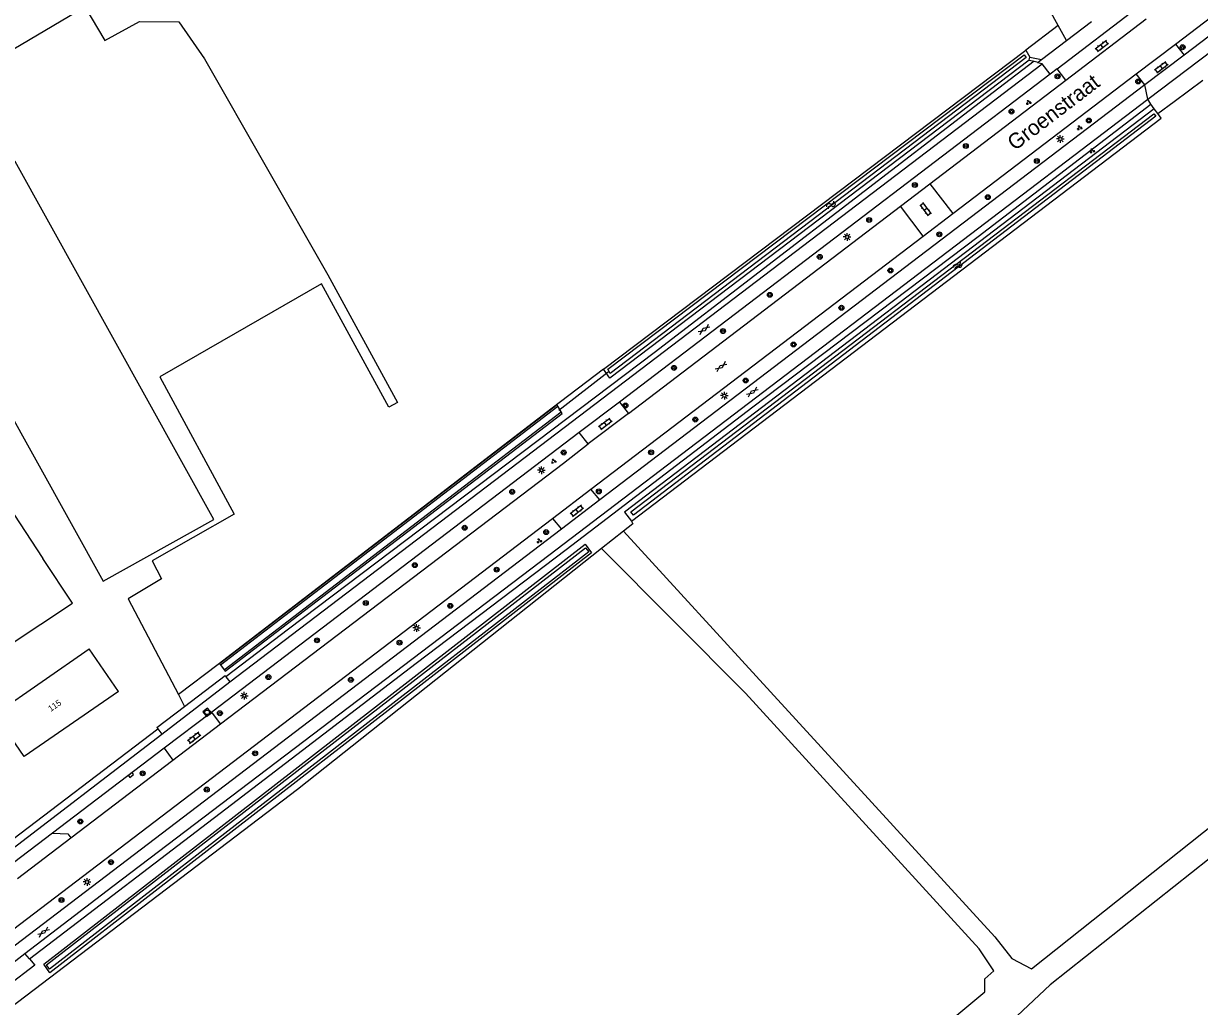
# Model space of a CAD drawing. Extents: x 136000 to 141014, y 402000 to 403500.
# Drawn here: x 138686.1 to 138877.2, y 403244.1 to 403403.7 of the extents above; entities that cross this region are included whole.
import ezdxf

# ---------------------------------------------------------------- set-up
doc = ezdxf.new("R2010")
doc.units = 0
for name, color, linetype in [('gg-afsc-draadraster', 7, 'Continuous'), ('gg-afsc-erfafscheiding', 7, 'Continuous'), ('gg-afsc-hekwerk', 7, 'Continuous'), ('gg-afsc-lijn draadraster', 7, 'Continuous'), ('gg-anno-huisnummerreeks BGT', 7, 'Continuous'), ('gg-anno-openbare ruimte label', 7, 'Continuous'), ('gg-bbg-bijgebouw', 7, 'Continuous'), ('gg-bbg-gedigitaliseerde bebouwing', 7, 'Continuous'), ('gg-bbg-gedigitaliseerde bijgebouw', 7, 'Continuous'), ('gg-bbg-hoofdgebouw', 7, 'Continuous'), ('gg-knt-bronhoudergrens', 7, 'Continuous'), ('gg-knt-onverhard', 7, 'Continuous'), ('gg-knt-verharding', 7, 'Continuous'), ('gg-kntw-bovenkant insteek waterloop', 7, 'Continuous'), ('gg-kntw-waterlijn', 7, 'Continuous'), ('gg-kwrk-duiker nz buis', 7, 'Continuous'), ('gt-grn-groengrens', 7, 'Continuous'), ('gt-grn-weggrens', 7, 'Continuous'), ('gt-symb-boom', 7, 'Continuous'), ('gt-symb-gesloten verharding', 7, 'Continuous'), ('gt-symb-groenvak', 7, 'Continuous'), ('gt-symb-klinker verharding', 7, 'Continuous'), ('gt-symb-kolk', 7, 'Continuous'), ('gt-symb-lichtmast', 7, 'Continuous'), ('gt-symb-rioolschacht', 7, 'Continuous'), ('gt-symb-watersymbool', 7, 'Continuous')]:
    doc.layers.add(name, color=color, linetype=linetype)

# ---------------------------------------------------------------- blocks, each defined once
blk = doc.blocks.new('gt0-KL1')
at = {"layer": 'gt-symb-klinker verharding'}
for p, q in [((-1.15, 0.3), (1.15, 0.3)), ((-1, -0.3), (-1, 0.3)), ((-0.5, 0.3), (-0.5, 0.45)), ((0, -0.3), (0, 0.3)), ((0.5, 0.3), (0.5, 0.45)), ((1, -0.3), (1, 0.3)), ((-1.15, -0.3), (1.15, -0.3)), ((-0.5, -0.45), (-0.5, -0.3)), ((0.5, -0.45), (0.5, -0.3))]:
    blk.add_line(p, q, dxfattribs=at)
blk = doc.blocks.new('gt0-BOOM')
at = {"layer": 'gt-symb-boom'}
for radius in [0.4, 0.2]:
    blk.add_circle((0, 0), radius, dxfattribs=at)
blk = doc.blocks.new('gt0-LMAST')
at = {"layer": 'gt-symb-lichtmast'}
for p, q in [((-0.18, 0.17), (-0.45, 0.44)), ((0, 0.25), (0, 0.62)), ((0.17, 0.17), (0.44, 0.44)), ((-0.25, 0), (-0.63, 0)), ((-0.18, -0.18), (-0.45, -0.45)), ((0, -0.25), (0, -0.63)), ((0.44, -0.45), (0.17, -0.18)), ((0.25, 0), (0.62, 0))]:
    blk.add_line(p, q, dxfattribs=at)
blk.add_circle((0, 0), 0.25, dxfattribs=at)
blk = doc.blocks.new('gt0-GRVAK')
at = {"layer": 'gt-symb-groenvak'}
for p, q in [((-0.11, 0.19), (-0.23, 0.24)), ((-0.18, 0.15), (0.09, 0.15)), ((-0.09, 0.21), (-0.16, 0.32)), ((-0.05, 0.21), (-0.05, 0.39)), ((0, 0.21), (0.06, 0.32)), ((0.02, 0.19), (0.13, 0.24)), ((0.26, -0.05), (0.2, 0.06)), ((0.31, -0.05), (0.31, 0.13)), ((0.35, -0.05), (0.41, 0.06)), ((-0.24, -0.23), (-0.36, -0.18)), ((-0.32, -0.26), (-0.05, -0.26)), ((-0.23, -0.21), (-0.29, -0.1)), ((-0.18, -0.2), (-0.18, -0.02)), ((-0.14, -0.21), (-0.07, -0.1)), ((-0.12, -0.23), (0, -0.18)), ((0.24, -0.07), (0.12, -0.02)), ((0.17, -0.11), (0.44, -0.11)), ((0.37, -0.07), (0.49, -0.02))]:
    blk.add_line(p, q, dxfattribs=at)
blk = doc.blocks.new('gt0-WA')
at = {"layer": 'gt-symb-watersymbool'}
for centre, start, end in [((-0.32, 0.02), 28.0725, 151.9275), ((0.43, 0.42), 208.0725, 331.9275), ((-0.32, -0.43), 28.0725, 151.9275), ((0.43, -0.03), 208.0725, 331.9275)]:
    blk.add_arc(centre, 0.425, start, end, dxfattribs=at)
blk = doc.blocks.new('gt0-GESVH1')
at = {"layer": 'gt-symb-gesloten verharding'}
for p, q in [((-0.99, -0.26), (0.01, 0.24)), ((0.01, -0.26), (-0.99, 0.24)), ((0.01, 0.24), (1.01, -0.26)), ((1.01, 0.24), (0.01, -0.26))]:
    blk.add_line(p, q, dxfattribs=at)
blk = doc.blocks.new('gt0-RS')
at = {"layer": 'gt-symb-rioolschacht'}
blk.add_lwpolyline([(-0.5, -0.5), (0.5, -0.5), (0.5, 0.5), (-0.5, 0.5)], close=True, dxfattribs=at)
blk.add_circle((0, 0), 0.375, dxfattribs=at)
blk = doc.blocks.new('gt0-KOLK')
at = {"layer": 'gt-symb-kolk'}
blk.add_lwpolyline([(0, 0), (0.38, 0), (0.38, 0.4), (-0.37, 0.4), (-0.37, 0), (0, 0)], dxfattribs=at)

msp = doc.modelspace()

# ---------------------------------------------------------------- linework, layer by layer
at = {"layer": 'gg-afsc-draadraster'}
msp.add_line((138854.19, 403403.38), (138848.94, 403399.41), dxfattribs=at)
msp.add_lwpolyline([(138780.35, 403347.58), (138771.98, 403341.24), (138717.71, 403299.63), (138711.29, 403294.73)], dxfattribs=at)
at = {"layer": 'gg-afsc-erfafscheiding'}
for p, q in [((138712.26, 403292.8), (138718.87, 403297.84)), ((138707.76, 403289.37), (138712.26, 403292.8))]:
    msp.add_line(p, q, dxfattribs=at)
at = {"layer": 'gg-afsc-hekwerk'}
for p, q in [((138707.76, 403289.37), (138707.9, 403289.18)), ((138707.9, 403289.18), (138708.55, 403288.33))]:
    msp.add_line(p, q, dxfattribs=at)
at = {"layer": 'gg-afsc-lijn draadraster'}
msp.add_line((138854.19, 403403.38), (138848.94, 403399.41), dxfattribs=at)
msp.add_lwpolyline([(138780.35, 403347.58), (138771.98, 403341.24), (138717.71, 403299.63), (138711.29, 403294.73)], dxfattribs=at)
at = {"layer": 'gg-bbg-bijgebouw'}
msp.add_lwpolyline([(138684.75, 403381.33), (138666.72, 403371.32), (138699.02, 403313.17), (138717.04, 403323.18), (138684.75, 403381.33)], dxfattribs=at)
at = {"layer": 'gg-bbg-gedigitaliseerde bebouwing'}
msp.add_lwpolyline([(138686.21, 403284.65), (138681.44, 403291.55), (138696.79, 403302.17)], dxfattribs=at)
at = {"layer": 'gg-bbg-gedigitaliseerde bijgebouw'}
for points in [[(138671.04, 403307.69), (138672.61, 403308.7), (138656.91, 403332.52), (138672.27, 403342.64), (138689.26, 403316.85)], [(138675.8, 403303.88), (138678.74, 403299.44), (138694.06, 403309.57), (138689.26, 403316.85)]]:
    msp.add_lwpolyline(points, dxfattribs=at)
at = {"layer": 'gg-bbg-hoofdgebouw'}
for q in [(138696.79, 403302.17), (138686.21, 403284.65)]:
    msp.add_line((138701.51, 403295.23), q, dxfattribs=at)
at = {"layer": 'gg-knt-bronhoudergrens'}
for points in [[(138654.94, 403395.05), (138659.96, 403385.1), (138696.08, 403406.43), (138699.3, 403400.98), (138704.93, 403404.07), (138711.36, 403403.97), (138715.49, 403397.98), (138735.52, 403362.91), (138746.84, 403342.16)], [(138746.84, 403342.16), (138745.46, 403341.41), (138734.54, 403361.43), (138708.25, 403346.34)], [(138708.25, 403346.34), (138720.35, 403324.04), (138707.01, 403316.44), (138708.5, 403313.53), (138703.09, 403310.27), (138711.29, 403294.73)], [(138783.59, 403321.29), (138807.46, 403295.18), (138843.9, 403255.37), (138846.66, 403251.89), (138849.87, 403250.17), (138911.53, 403299.17), (138914.03, 403296.15), (138878.74, 403268.08), (138852.92, 403247.57), (138843.95, 403239.22), (138842.9, 403240.38), (138823.26, 403225.49), (138796.64, 403203.68), (138728.87, 403146.86)], [(138726.3, 403149.92), (138767.91, 403184.53), (138842.26, 403246.48), (138842.31, 403248.55), (138843.73, 403249.84), (138841.39, 403253.43), (138803.4, 403294.96), (138780, 403318.44)]]:
    msp.add_lwpolyline(points, dxfattribs=at)
at = {"layer": 'gg-knt-onverhard'}
msp.add_line((138855.54, 403400.94), (138854.19, 403403.38), dxfattribs=at)
msp.add_lwpolyline([(138854.19, 403403.38), (138843, 403423.72), (138835.28, 403438.39), (138818.6, 403470.58)], dxfattribs=at)
at = {"layer": 'gg-knt-verharding'}
for p, q in [((138873.24, 403400.37), (138905.44, 403424.88)), ((138868.76, 403391.41), (138911.27, 403423.75)), ((138906.8, 403423.03), (138874.67, 403398.59)), ((138854.06, 403396.35), (138867.07, 403406.32)), ((138855.47, 403394.52), (138868.5, 403404.46)), ((138855.54, 403400.94), (138859.62, 403404.05)), ((138851.5, 403397.86), (138855.54, 403400.94)), ((138866.88, 403395.53), (138873.24, 403400.37)), ((138873.24, 403400.37), (138874.67, 403398.59)), ((138849.61, 403398.23), (138851.5, 403397.86)), ((138874.67, 403398.59), (138868.3, 403393.74)), ((138849.47, 403397.77), (138850.32, 403397.59)), ((138850.32, 403397.59), (138850.97, 403397.46)), ((138850.97, 403397.46), (138851.5, 403397.86)), ((138852.92, 403395.49), (138851.6, 403397.18)), ((138854.06, 403396.35), (138852.92, 403395.49)), ((138855.47, 403394.52), (138854.06, 403396.35)), ((138852.92, 403395.49), (138782.92, 403342.25)), ((138833.36, 403377.68), (138855.47, 403394.52)), ((138837.07, 403372.84), (138866.88, 403395.53)), ((138868.3, 403393.74), (138866.88, 403395.53)), ((138868.3, 403393.74), (138779.74, 403326.36)), ((138828.61, 403374.06), (138833.36, 403377.68)), ((138833.36, 403377.68), (138837.07, 403372.84)), ((138784.39, 403340.36), (138828.61, 403374.06)), ((138832.27, 403369.19), (138828.61, 403374.06)), ((138832.27, 403369.19), (138837.07, 403372.84)), ((138778.26, 403328.07), (138832.27, 403369.19)), ((138782.92, 403342.25), (138776.4, 403337.29)), ((138782.92, 403342.25), (138784.39, 403340.36)), ((138784.39, 403340.36), (138777.83, 403335.45)), ((138776.4, 403337.29), (138716.68, 403291.9)), ((138777.83, 403335.45), (138776.4, 403337.29)), ((138772.06, 403323.35), (138778.26, 403328.07)), ((138779.74, 403326.36), (138778.26, 403328.07)), ((138779.74, 403326.36), (138773.5, 403321.61)), ((138683.19, 403255.68), (138772.06, 403323.35)), ((138773.5, 403321.61), (138684.6, 403253.89)), ((138772.06, 403323.35), (138773.5, 403321.61)), ((138708.55, 403288.33), (138719.65, 403296.78)), ((138716.68, 403291.9), (138708.96, 403286.03)), ((138718.13, 403289.98), (138716.68, 403291.9)), ((138710.35, 403284.06), (138718.13, 403289.98)), ((138668.03, 403257.25), (138708.55, 403288.33)), ((138708.96, 403286.03), (138690.8, 403272.22)), ((138708.96, 403286.03), (138710.35, 403284.06)), ((138693.77, 403271.46), (138710.35, 403284.06)), ((138690.8, 403272.22), (138684.46, 403267.41)), ((138685.11, 403264.87), (138693.77, 403271.46)), ((138682.08, 403249.42), (138686.33, 403252.67)), ((138687.08, 403251.8), (138686.33, 403252.67))]:
    msp.add_line(p, q, dxfattribs=at)
for points in [[(138719.65, 403296.78), (138765.09, 403331.39), (138851.6, 403397.18)], [(138851.6, 403397.18), (138850.83, 403397.35), (138850.97, 403397.46)], [(138686.33, 403252.67), (138700.64, 403263.6), (138771.45, 403317.36), (138868.76, 403391.41)], [(138718.13, 403289.98), (138773.81, 403332.32), (138777.83, 403335.45)], [(138690.8, 403272.22), (138693.3, 403272.09), (138693.77, 403271.46)], [(138687.08, 403251.8), (138687.93, 403250.81), (138683.54, 403247.43), (138682.08, 403249.42)]]:
    msp.add_lwpolyline(points, dxfattribs=at)
at = {"layer": 'gg-kntw-bovenkant insteek waterloop'}
for p, q in [((138780.35, 403347.58), (138848.94, 403399.41)), ((138848.94, 403399.41), (138849.61, 403398.23)), ((138849.47, 403397.77), (138849.61, 403398.23)), ((138870.37, 403389.1), (138869.82, 403389.85)), ((138772.79, 403341.8), (138717.96, 403299.75)), ((138772.92, 403341.58), (138772.79, 403341.8)), ((138773.46, 403340.67), (138772.92, 403341.58)), ((138717.96, 403299.75), (138718.09, 403299.58)), ((138718.09, 403299.58), (138718.7, 403298.76))]:
    msp.add_line(p, q, dxfattribs=at)
for points in [[(138849.47, 403397.77), (138781.34, 403346.12), (138780.35, 403347.58)], [(138869.82, 403389.85), (138783.75, 403324.36), (138784.86, 403322.88)], [(138784.86, 403322.88), (138870.92, 403388.35), (138870.37, 403389.1)], [(138718.7, 403298.76), (138718.85, 403298.55), (138773.62, 403340.4), (138773.46, 403340.67)], [(138689.39, 403250.97), (138777.34, 403319.15), (138778.4, 403317.78), (138690.36, 403249.53), (138689.39, 403250.97)]]:
    msp.add_lwpolyline(points, dxfattribs=at)
at = {"layer": 'gg-kntw-waterlijn'}
for p, q in [((138718.09, 403299.58), (138772.92, 403341.58)), ((138718.7, 403298.76), (138773.46, 403340.67))]:
    msp.add_line(p, q, dxfattribs=at)
for points in [[(138781.04, 403347.57), (138848.65, 403398.65), (138849.01, 403398.18), (138781.42, 403346.9), (138781.04, 403347.57)], [(138784.78, 403324.39), (138869.76, 403389.05), (138870.06, 403388.66), (138785.2, 403323.88), (138784.78, 403324.39)], [(138689.82, 403250.85), (138777.39, 403318.59), (138777.93, 403317.89), (138690.34, 403250.13), (138689.82, 403250.85)]]:
    msp.add_lwpolyline(points, dxfattribs=at)
at = {"layer": 'gg-kwrk-duiker nz buis'}
msp.add_line((138781.11, 403347.12), (138773.06, 403340.89), dxfattribs=at)
at = {"layer": 'gt-grn-groengrens'}
for p, q in [((138873.02, 403391.07), (138877.72, 403394.54)), ((138869.28, 403390.64), (138868.76, 403391.41)), ((138869.82, 403389.85), (138869.28, 403390.64)), ((138870.37, 403389.1), (138873.02, 403391.07)), ((138783.59, 403321.29), (138780, 403318.44)), ((138719, 403297.63), (138718.87, 403297.84)), ((138719, 403297.63), (138719.65, 403296.78)), ((138711.29, 403294.73), (138712.26, 403292.8)), ((138671.05, 403261.11), (138707.9, 403289.18))]:
    msp.add_line(p, q, dxfattribs=at)
for points in [[(138850.32, 403397.59), (138839.72, 403389.55), (138788.54, 403350.26), (138729.17, 403305.38), (138719, 403297.63)], [(138687.08, 403251.8), (138718.99, 403276.16), (138749.89, 403299.82), (138774.28, 403318.3), (138804.62, 403341.44), (138841.18, 403369.14), (138869.28, 403390.64)], [(138784.86, 403322.88), (138785.08, 403322.47), (138783.59, 403321.29)], [(138780, 403318.44), (138730.62, 403279.3), (138661.31, 403226.65), (138655.61, 403222.66)]]:
    msp.add_lwpolyline(points, dxfattribs=at)
at = {"layer": 'gt-grn-weggrens'}
msp.add_line((138868.76, 403391.41), (138868.3, 403393.74), dxfattribs=at)

# ---------------------------------------------------------------- block references
at = {"layer": 'gt-symb-boom'}
for p in [(138874.42, 403399.87), (138854.1, 403395.15), (138867.21, 403394.3), (138846.62, 403389.42), (138859.18, 403387.97), (138839.2, 403383.83), (138850.74, 403381.39), (138830.93, 403377.49), (138842.77, 403375.52), (138823.5, 403371.8), (138834.9, 403369.49), (138815.47, 403365.82), (138826.95, 403363.61), (138807.36, 403359.66), (138818.99, 403357.55), (138799.75, 403353.77), (138811.21, 403351.59), (138791.78, 403347.79), (138803.43, 403345.74), (138783.89, 403341.68), (138795.25, 403339.4), (138773.87, 403334.04), (138788.06, 403334.08), (138765.49, 403327.67), (138779.57, 403327.73), (138757.78, 403321.82), (138771.02, 403321.12), (138749.68, 403315.75), (138762.97, 403315.02), (138741.71, 403309.61), (138755.44, 403309.15), (138733.78, 403303.54), (138747.2, 403303.17), (138725.89, 403297.57), (138739.29, 403297.14), (138718.01, 403291.7), (138723.73, 403285.18), (138705.46, 403281.95), (138715.87, 403279.3), (138695.33, 403274.12), (138700.32, 403267.5), (138692.27, 403261.38)]:
    msp.add_blockref('gt0-BOOM', p, dxfattribs=at)
at = {"layer": 'gt-symb-gesloten verharding'}
for p, rotation in [((138796.67, 403354.03), 37.28225519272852), ((138799.42, 403348), 37.28225519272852), ((138804.51, 403343.87), 37.2822551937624), ((138689.34, 403256.16), 37.28225519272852)]:
    msp.add_blockref('gt0-GESVH1', p, dxfattribs=dict(at, rotation=rotation))
at = {"layer": 'gt-symb-groenvak'}
for p in [(138849.4, 403390.9), (138857.66, 403386.79), (138859.72, 403383.04), (138772.22, 403332.63), (138769.88, 403319.69)]:
    msp.add_blockref('gt0-GRVAK', p, dxfattribs=at)
at = {"layer": 'gt-symb-klinker verharding'}
for p, rotation in [((138861.3, 403400.09), 37.28225519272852), ((138870.95, 403396.64), 37.28225519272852), ((138832.64, 403373.56), -52.557163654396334), ((138780.63, 403338.71), 37.282255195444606), ((138776.01, 403324.59), 37.28225519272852), ((138713.83, 403287.74), 37.28225519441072)]:
    msp.add_blockref('gt0-KL1', p, dxfattribs=dict(at, rotation=rotation))
at = {"layer": 'gt-symb-kolk', "rotation": 37.23665897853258}
msp.add_blockref('gt0-KOLK', (138703.68, 403281.51), dxfattribs=at)
at = {"layer": 'gt-symb-lichtmast'}
for p in [(138854.55, 403384.97), (138819.92, 403369.06), (138799.97, 403343.29), (138770.25, 403331.17), (138749.96, 403305.55), (138721.97, 403294.54), (138696.43, 403264.3)]:
    msp.add_blockref('gt0-LMAST', p, dxfattribs=at)
at = {"layer": 'gt-symb-rioolschacht', "rotation": 38.01566048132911}
msp.add_blockref('gt0-RS', (138715.93, 403291.85), dxfattribs=at)
at = {"layer": 'gt-symb-watersymbool'}
for p, rotation in [((138817.23, 403374.21), 37.28225519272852), ((138837.81, 403364.33), 37.282255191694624)]:
    msp.add_blockref('gt0-WA', p, dxfattribs=dict(at, rotation=rotation))

# ---------------------------------------------------------------- texts
at = {"layer": 'gg-anno-huisnummerreeks BGT'}
msp.add_text('115', height=1, rotation=34.7, dxfattribs=at).set_placement((138690.53, 403291.9))
at = {"layer": 'gg-anno-openbare ruimte label'}
msp.add_text('Groenstraat', height=2.5, rotation=37.4, dxfattribs=at).set_placement((138847.16, 403382.97))

doc.saveas('drawing.dxf')
